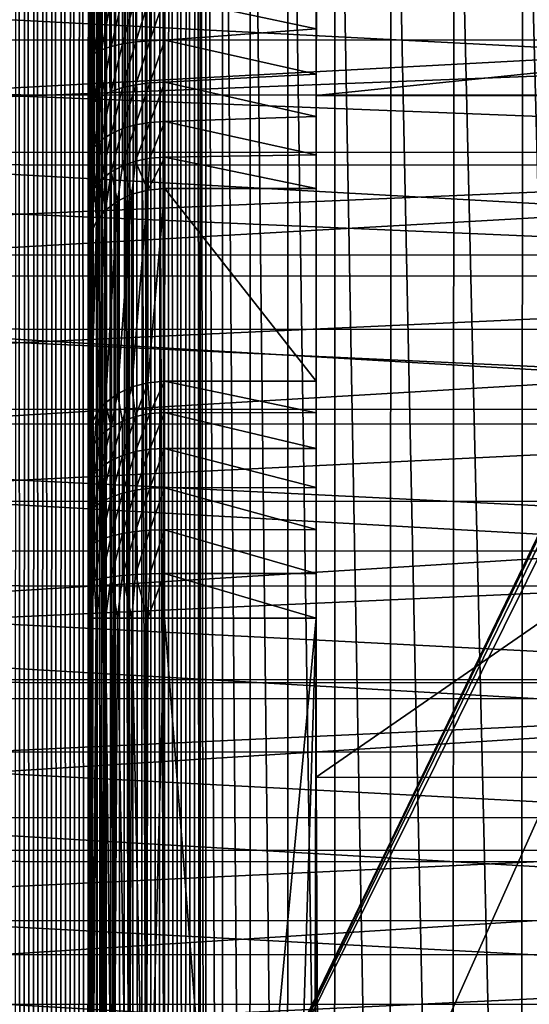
# Model space of a CAD drawing. Header units: metres. Extents: x -205 to 205, y -104 to 104.
# Tile 344 of 656: x -65.51 to -58.79, y 0.04 to 13.04. Entities that reach past the tile are written whole.
import ezdxf

# ---------------------------------------------------------------- set-up
doc = ezdxf.new("R2010")
doc.units = ezdxf.units.M
doc.layers.add('solid_01_2-CONSUMER_EHM_BOX_SW0001', color=7, linetype='CONTINUOUS')

msp = doc.modelspace()

# ---------------------------------------------------------------- linework, layer by layer
at = {"layer": 'solid_01_2-CONSUMER_EHM_BOX_SW0001'}
for points in [[(-200.010849, -74.958488), (-200.010773, 75.041512), (-0.010778, 75.04142)], [(-0.010849, -74.95858), (-200.010849, -74.958488), (-0.010778, 75.04142)], [(-63.339794, -57.777302, 1.5), (-63.302124, 57.875645, 1.5), (-63.41605, 57.828674, 1.5)], [(-63.339794, -57.777302, 1.5), (-63.227314, -57.825661, 1.5), (-63.302124, 57.875645, 1.5)], [(-63.227314, -57.825661, 1.5), (-63.18972, 57.924801, 1.5), (-63.302124, 57.875645, 1.5)], [(-63.130272, -24.958551, 1.5), (-63.18972, 57.924801, 1.5), (-63.227314, -57.825661, 1.5)], [(-63.130272, -24.958551, 1.5), (-63.130245, 25.041449, 1.5), (-63.18972, 57.924801, 1.5)], [(-63.684654, -57.645576, 1.5), (-63.64743, 57.74165, 1.5), (-63.764381, 57.701786, 1.5)], [(-63.684654, -57.645576, 1.5), (-63.568714, -57.687134, 1.5), (-63.64743, 57.74165, 1.5)], [(-63.568714, -57.687134, 1.5), (-63.531235, 57.783974, 1.5), (-63.64743, 57.74165, 1.5)], [(-63.568714, -57.687134, 1.5), (-63.453678, -57.731083, 1.5), (-63.531235, 57.783974, 1.5)], [(-63.453678, -57.731083, 1.5), (-63.41605, 57.828674, 1.5), (-63.531235, 57.783974, 1.5)], [(-63.453678, -57.731083, 1.5), (-63.339794, -57.777302, 1.5), (-63.41605, 57.828674, 1.5)], [(-64.152428, -57.505802, 1.5), (-64.117195, 57.597942, 1.5), (-64.234612, 57.56889, 1.5)], [(-64.152428, -57.505802, 1.5), (-64.035385, -57.536526, 1.5), (-64.117195, 57.597942, 1.5)], [(-64.035385, -57.536526, 1.5), (-63.999519, 57.629837, 1.5), (-64.117195, 57.597942, 1.5)], [(-64.035385, -57.536526, 1.5), (-63.91824, -57.570145, 1.5), (-63.999519, 57.629837, 1.5)], [(-63.91824, -57.570145, 1.5), (-63.881828, 57.664486, 1.5), (-63.999519, 57.629837, 1.5)], [(-63.91824, -57.570145, 1.5), (-63.801247, -57.606537, 1.5), (-63.881828, 57.664486, 1.5)], [(-63.801247, -57.606537, 1.5), (-63.764381, 57.701786, 1.5), (-63.881828, 57.664486, 1.5)], [(-63.801247, -57.606537, 1.5), (-63.684654, -57.645576, 1.5), (-63.764381, 57.701786, 1.5)], [(-64.869217, -57.376293, 1.5), (-64.828217, 57.463322, 1.5), (-64.948174, 57.449982, 1.5)], [(-64.869217, -57.376293, 1.5), (-64.748329, -57.391476, 1.5), (-64.828217, 57.463322, 1.5)], [(-64.748329, -57.391476, 1.5), (-64.708534, 57.479252, 1.5), (-64.828217, 57.463322, 1.5)], [(-64.748329, -57.391476, 1.5), (-64.627785, -57.409229, 1.5), (-64.708534, 57.479252, 1.5)], [(-64.627785, -57.409229, 1.5), (-64.589233, 57.497772, 1.5), (-64.708534, 57.479252, 1.5)], [(-64.627785, -57.409229, 1.5), (-64.507759, -57.429543, 1.5), (-64.589233, 57.497772, 1.5)], [(-64.507759, -57.429543, 1.5), (-64.470413, 57.518883, 1.5), (-64.589233, 57.497772, 1.5)], [(-64.507759, -57.429543, 1.5), (-64.388405, -57.452415, 1.5), (-64.470413, 57.518883, 1.5)], [(-64.388405, -57.452415, 1.5), (-64.352173, 57.542591, 1.5), (-64.470413, 57.518883, 1.5)], [(-64.388405, -57.452415, 1.5), (-64.269905, -57.47784, 1.5), (-64.352173, 57.542591, 1.5)], [(-64.269905, -57.47784, 1.5), (-64.234612, 57.56889, 1.5), (-64.352173, 57.542591, 1.5)], [(-64.269905, -57.47784, 1.5), (-64.152428, -57.505802, 1.5), (-64.234612, 57.56889, 1.5)], [(-65.592758, -57.339626, 1.5), (-65.47287, -57.339233, 1.5), (-65.548759, 57.422134, 1.5)], [(-65.47287, -57.339233, 1.5), (-65.428864, 57.422527, 1.5), (-65.548759, 57.422134, 1.5)], [(-65.47287, -57.339233, 1.5), (-65.352806, -57.341442, 1.5), (-65.428864, 57.422527, 1.5)], [(-65.352806, -57.341442, 1.5), (-65.308762, 57.425507, 1.5), (-65.428864, 57.422527, 1.5)], [(-65.352806, -57.341442, 1.5), (-65.232239, -57.34626, 1.5), (-65.308762, 57.425507, 1.5)], [(-65.232239, -57.34626, 1.5), (-65.188545, 57.431076, 1.5), (-65.308762, 57.425507, 1.5)], [(-65.232239, -57.34626, 1.5), (-65.111343, -57.35368, 1.5), (-65.188545, 57.431076, 1.5)], [(-65.111343, -57.35368, 1.5), (-65.068321, 57.439236, 1.5), (-65.188545, 57.431076, 1.5)], [(-65.111343, -57.35368, 1.5), (-64.99028, -57.363693, 1.5), (-65.068321, 57.439236, 1.5)], [(-64.99028, -57.363693, 1.5), (-64.948174, 57.449982, 1.5), (-65.068321, 57.439236, 1.5)], [(-64.99028, -57.363693, 1.5), (-64.869217, -57.376293, 1.5), (-64.948174, 57.449982, 1.5)], [(-64.59613, 54.634804, 74), (-64.600342, -4.010921, 74), (-64.597061, -4.010921, 74.080902)], [(-64.599106, 13.199458, 69.946754), (-64.600342, -4.010921, 74), (-64.59613, 54.634804, 74)], [(-64.59613, 54.634804, 74), (-64.597061, -4.010921, 74.080902), (-64.58802, -4.010921, 74.156464)], [(-64.571053, 54.634769, 74.222519), (-64.59613, 54.634804, 74), (-64.58802, -4.010921, 74.156464)], [(-64.571053, 54.634769, 74.222519), (-64.58802, -4.010921, 74.156464), (-64.573586, -4.010922, 74.229752)], [(-64.571053, 54.634769, 74.222519), (-64.573586, -4.010922, 74.229752), (-64.553421, -4.010924, 74.302719)], [(-64.497002, 54.634762, 74.43409), (-64.571053, 54.634769, 74.222519), (-64.553421, -4.010924, 74.302719)], [(-64.497002, 54.634762, 74.43409), (-64.553421, -4.010924, 74.302719), (-64.492455, -4.010928, 74.451805)], [(-64.497002, 54.634762, 74.43409), (-64.492455, -4.010928, 74.451805), (-64.451614, -4.010931, 74.524727)], [(-64.497002, 54.634762, 74.43409), (-64.451614, -4.010931, 74.524727), (-64.393677, -4.010935, 74.60878)], [(-64.377678, 54.634754, 74.62384), (-64.497002, 54.634762, 74.43409), (-64.393677, -4.010935, 74.60878)], [(-64.377678, 54.634754, 74.62384), (-64.393677, -4.010935, 74.60878), (-64.278946, -4.010943, 74.734497)], [(-64.219093, 54.634743, 74.782249), (-64.377678, 54.634754, 74.62384), (-64.278946, -4.010943, 74.734497)], [(-64.219093, 54.634743, 74.782249), (-64.278946, -4.010943, 74.734497), (-64.072342, -4.010959, 74.881599)], [(-64.029205, 54.634727, 74.90136), (-64.219093, 54.634743, 74.782249), (-64.072342, -4.010959, 74.881599)], [(-64.029205, 54.634727, 74.90136), (-64.072342, -4.010959, 74.881599), (-63.842312, -4.010975, 74.970284)], [(-63.817554, 54.634712, 74.975174), (-64.029205, 54.634727, 74.90136), (-63.842312, -4.010975, 74.970284)], [(-63.817554, 54.634712, 74.975174), (-63.842312, -4.010975, 74.970284), (-63.600338, -4.010996, 75)], [(-63.817554, 54.634712, 74.975174), (-63.600338, -4.010996, 75), (-63.594181, 54.634697, 75)], [(-42.505024, 39.821796, 75), (-63.594181, 54.634697, 75), (-63.600338, -4.010996, 75)], [(-42.779491, 39.083282, 75), (-42.505024, 39.821796, 75), (-63.600338, -4.010996, 75)], [(-42.94519, 38.316181, 75), (-42.779491, 39.083282, 75), (-63.600338, -4.010996, 75)], [(-43.000031, 37.541439, 75), (-42.94519, 38.316181, 75), (-63.600338, -4.010996, 75)], [(-43.000031, 37.541439, 75), (-63.600338, -4.010996, 75), (-62.69146, -6.483251, 75)], [(-43.000031, 37.541439, 75), (-62.041512, -19.42688, 75), (-62.692566, -21.952003, 75)], [(-43.000031, 37.541439, 75), (-62.692566, -21.952003, 75), (-43.000065, -37.458561, 75)], [(-43.000031, 37.541439, 75), (-62.69146, -6.483251, 75), (-62.040768, -9.008453, 75)], [(-43.000031, 37.541439, 75), (-61.647285, -16.835539, 75), (-62.041512, -19.42688, 75)], [(-43.000031, 37.541439, 75), (-62.040768, -9.008453, 75), (-61.646915, -11.599844, 75)], [(-43.000031, 37.541439, 75), (-61.51395, -14.2177, 75), (-61.647285, -16.835539, 75)], [(-43.000031, 37.541439, 75), (-61.646915, -11.599844, 75), (-61.51395, -14.2177, 75)], [(-63.130272, -24.958551, 1.5), (-63.05542, -23.931942, 1.5), (-63.130245, 25.041449, 1.5)], [(-63.05542, -23.931942, 1.5), (-63.055607, 24.013735, 1.5), (-63.130245, 25.041449, 1.5)], [(-62.837341, -22.938663, 1.5), (-62.835201, 23.015438, 1.5), (-63.055607, 24.013735, 1.5)], [(-63.05542, -23.931942, 1.5), (-62.837341, -22.938663, 1.5), (-63.055607, 24.013735, 1.5)], [(-62.837341, -22.938663, 1.5), (-62.476864, -21.98097, 1.5), (-62.835201, 23.015438, 1.5)], [(-62.476864, -21.98097, 1.5), (-62.470062, 22.049438, 1.5), (-62.835201, 23.015438, 1.5)], [(-62.476864, -21.98097, 1.5), (-61.981823, -21.082998, 1.5), (-62.470062, 22.049438, 1.5)], [(-61.981823, -21.082998, 1.5), (-61.970566, 21.148445, 1.5), (-62.470062, 22.049438, 1.5)], [(-61.981823, -21.082998, 1.5), (-61.36377, -20.264397, 1.5), (-61.970566, 21.148445, 1.5)], [(-61.36377, -20.264397, 1.5), (-61.348083, 20.32946, 1.5), (-61.970566, 21.148445, 1.5)], [(-61.36377, -20.264397, 1.5), (-60.631634, -19.542505, 1.5), (-61.348083, 20.32946, 1.5)], [(-60.631634, -19.542505, 1.5), (-60.611584, 19.608427, 1.5), (-61.348083, 20.32946, 1.5)], [(-60.631634, -19.542505, 1.5), (-59.806103, -18.935724, 1.5), (-60.611584, 19.608427, 1.5)], [(-59.806103, -18.935724, 1.5), (-59.78257, 19.003864, 1.5), (-60.611584, 19.608427, 1.5)], [(-59.806103, -18.935724, 1.5), (-58.900024, -18.451956, 1.5), (-59.78257, 19.003864, 1.5)], [(-58.900024, -18.451956, 1.5), (-58.874176, 18.523409, 1.5), (-59.78257, 19.003864, 1.5)], [(-58.900024, -18.451956, 1.5), (-57.931221, -18.103493, 1.5), (-58.874176, 18.523409, 1.5)], [(-57.931221, -18.103493, 1.5), (-57.904961, 18.179012, 1.5), (-58.874176, 18.523409, 1.5)], [(-46.498348, 12.763737, 36.509029), (-84.498344, 12.769156, 36.509052), (-84.498161, 14.077193, 34.950161)], [(-46.498161, 14.071717, 14.049776), (-84.498161, 14.077183, 14.049811), (-84.498344, 12.76897, 12.490743)], [(-46.498161, 14.071717, 14.049776), (-84.498344, 12.76897, 12.490743), (-46.498348, 12.763494, 12.490706)], [(-46.498348, 12.763737, 36.509029), (-84.498161, 14.077193, 34.950161), (-46.498161, 14.071766, 34.950146)], [(-46.498451, 12.041621, 5.589964), (-84.498451, 12.04705, 5.589957), (-84.498169, 14.021019, 6.998866)], [(-46.498451, 12.041621, 5.589964), (-84.498169, 14.021019, 6.998866), (-46.498169, 14.015594, 6.998879)], [(-63.598618, 13.343465, 68.957191), (-61.598598, 13.534483, 69), (-61.598663, 12.91474, 68.871239)], [(-61.598759, 12.034483, 69), (-61.598598, 13.534483, 69), (-47.098598, 13.532925, 63.099998)], [(-61.598663, 12.91474, 68.871239), (-61.598598, 13.534483, 69), (-61.598759, 12.034483, 69)], [(-61.598759, 12.034483, 69), (-47.098598, 13.532925, 63.099998), (-47.098759, 12.032925, 63.099998)], [(-64.430092, 13.2795, 69.39698), (-64.430161, 12.637575, 69.255447), (-64.522575, 12.588246, 69.421143)], [(-64.522507, 13.254592, 69.568062), (-64.430092, 13.2795, 69.39698), (-64.522575, 12.588246, 69.421143)], [(-64.305733, 13.301327, 69.247025), (-64.305794, 12.680807, 69.110207), (-64.430161, 12.637575, 69.255447)], [(-64.430092, 13.2795, 69.39698), (-64.305733, 13.301327, 69.247025), (-64.430161, 12.637575, 69.255447)], [(-64.15419, 13.319235, 69.123962), (-64.154259, 12.716282, 68.99102), (-64.305794, 12.680807, 69.110207)], [(-64.305733, 13.301327, 69.247025), (-64.15419, 13.319235, 69.123962), (-64.305794, 12.680807, 69.110207)], [(-63.981304, 13.332535, 69.032516), (-63.981365, 12.742636, 68.902451), (-64.154259, 12.716282, 68.99102)], [(-64.15419, 13.319235, 69.123962), (-63.981304, 13.332535, 69.032516), (-64.154259, 12.716282, 68.99102)], [(-63.793709, 13.340716, 68.976204), (-63.79377, 12.758855, 68.847916), (-63.981365, 12.742636, 68.902451)], [(-63.981304, 13.332535, 69.032516), (-63.793709, 13.340716, 68.976204), (-63.981365, 12.742636, 68.902451)], [(-63.79377, 12.758855, 68.847916), (-63.598618, 13.343465, 68.957191), (-63.598679, 12.764318, 68.829498)], [(-63.793709, 13.340716, 68.976204), (-63.598618, 13.343465, 68.957191), (-63.79377, 12.758855, 68.847916)], [(-63.598679, 12.764318, 68.829498), (-63.598618, 13.343465, 68.957191), (-61.598663, 12.91474, 68.871239)], [(-46.498291, 13.157188, 42.653667), (-84.498291, 13.162646, 42.653656), (-84.498581, 11.122937, 43.966053)], [(-46.498291, 13.157188, 42.653667), (-84.498581, 11.122937, 43.966053), (-46.498585, 11.117476, 43.966064)], [(-64.599106, 13.199458, 69.946754), (-64.599152, 12.479052, 69.78791), (-64.600342, -4.010921, 74)], [(-64.579414, 13.227561, 69.7537), (-64.599152, 12.479052, 69.78791), (-64.599106, 13.199458, 69.946754)], [(-64.579414, 13.227561, 69.7537), (-64.579491, 12.534717, 69.600937), (-64.599152, 12.479052, 69.78791)], [(-64.522507, 13.254592, 69.568062), (-64.522575, 12.588246, 69.421143), (-64.579491, 12.534717, 69.600937)], [(-64.579414, 13.227561, 69.7537), (-64.522507, 13.254592, 69.568062), (-64.579491, 12.534717, 69.600937)], [(-63.598679, 12.764318, 68.829498), (-61.598663, 12.91474, 68.871239), (-61.598728, 12.316958, 68.66758)], [(-61.598728, 12.316958, 68.66758), (-61.598663, 12.91474, 68.871239), (-61.598759, 12.034483, 69)], [(-46.498562, 11.283301, 37.905781), (-84.498558, 11.288718, 37.9058), (-84.498344, 12.769156, 36.509052)], [(-46.498348, 12.763494, 12.490706), (-84.498344, 12.76897, 12.490743), (-84.498558, 11.288578, 11.094093)], [(-46.498348, 12.763494, 12.490706), (-84.498558, 11.288578, 11.094093), (-46.498562, 11.283119, 11.094078)], [(-46.498562, 11.283301, 37.905781), (-84.498344, 12.769156, 36.509052), (-46.498348, 12.763737, 36.509029)], [(-63.981365, 12.742636, 68.902451), (-63.981426, 12.177671, 68.688644), (-64.15432, 12.138817, 68.772476)], [(-64.154259, 12.716282, 68.99102), (-63.981365, 12.742636, 68.902451), (-64.15432, 12.138817, 68.772476)], [(-63.79377, 12.758855, 68.847916), (-63.793831, 12.20159, 68.637016), (-63.981426, 12.177671, 68.688644)], [(-63.981365, 12.742636, 68.902451), (-63.79377, 12.758855, 68.847916), (-63.981426, 12.177671, 68.688644)], [(-63.793831, 12.20159, 68.637016), (-63.598679, 12.764318, 68.829498), (-63.59874, 12.209652, 68.619583)], [(-63.79377, 12.758855, 68.847916), (-63.598679, 12.764318, 68.829498), (-63.793831, 12.20159, 68.637016)], [(-63.59874, 12.209652, 68.619583), (-63.598679, 12.764318, 68.829498), (-61.598728, 12.316958, 68.66758)], [(-64.430161, 12.637575, 69.255447), (-64.430229, 12.022785, 69.022774), (-64.522644, 11.950068, 69.179626)], [(-64.522575, 12.588246, 69.421143), (-64.430161, 12.637575, 69.255447), (-64.522644, 11.950068, 69.179626)], [(-64.305794, 12.680807, 69.110207), (-64.305862, 12.086517, 68.8853), (-64.430229, 12.022785, 69.022774)], [(-64.430161, 12.637575, 69.255447), (-64.305794, 12.680807, 69.110207), (-64.430229, 12.022785, 69.022774)], [(-64.154259, 12.716282, 68.99102), (-64.15432, 12.138817, 68.772476), (-64.305862, 12.086517, 68.8853)], [(-64.305794, 12.680807, 69.110207), (-64.154259, 12.716282, 68.99102), (-64.305862, 12.086517, 68.8853)], [(-64.599152, 12.479052, 69.78791), (-64.600342, -4.010921, 64.099998), (-64.600342, -4.010921, 74)], [(-64.599152, 12.479052, 69.78791), (-64.599205, 11.789095, 69.526802), (-64.600342, -4.010921, 64.099998)], [(-64.579491, 12.534717, 69.600937), (-64.599205, 11.789095, 69.526802), (-64.599152, 12.479052, 69.78791)], [(-64.579491, 12.534717, 69.600937), (-64.579559, 11.87116, 69.349808), (-64.599205, 11.789095, 69.526802)], [(-64.522575, 12.588246, 69.421143), (-64.522644, 11.950068, 69.179626), (-64.579559, 11.87116, 69.349808)], [(-64.579491, 12.534717, 69.600937), (-64.522575, 12.588246, 69.421143), (-64.579559, 11.87116, 69.349808)], [(-63.59874, 12.209652, 68.619583), (-61.598728, 12.316958, 68.66758), (-61.598789, 11.757849, 68.37471)], [(-61.598789, 11.757849, 68.37471), (-61.598728, 12.316958, 68.66758), (-61.598759, 12.034483, 69)], [(-64.15432, 12.138817, 68.772476), (-64.154373, 11.598922, 68.472908), (-64.305916, 11.530893, 68.577011)], [(-64.305862, 12.086517, 68.8853), (-64.15432, 12.138817, 68.772476), (-64.305916, 11.530893, 68.577011)], [(-63.981426, 12.177671, 68.688644), (-63.981483, 11.649465, 68.395561), (-64.154373, 11.598922, 68.472908)], [(-64.15432, 12.138817, 68.772476), (-63.981426, 12.177671, 68.688644), (-64.154373, 11.598922, 68.472908)], [(-63.793831, 12.20159, 68.637016), (-63.793888, 11.680581, 68.347931), (-63.981483, 11.649465, 68.395561)], [(-63.981426, 12.177671, 68.688644), (-63.793831, 12.20159, 68.637016), (-63.981483, 11.649465, 68.395561)], [(-63.793888, 11.680581, 68.347931), (-63.59874, 12.209652, 68.619583), (-63.598797, 11.691073, 68.331848)], [(-63.793831, 12.20159, 68.637016), (-63.59874, 12.209652, 68.619583), (-63.793888, 11.680581, 68.347931)], [(-63.598797, 11.691073, 68.331848), (-63.59874, 12.209652, 68.619583), (-61.598789, 11.757849, 68.37471)], [(-46.498756, 9.926848, 4.40269), (-84.498756, 9.93228, 4.402686), (-84.498451, 12.04705, 5.589957)], [(-46.498756, 9.926848, 4.40269), (-84.498451, 12.04705, 5.589957), (-46.498451, 12.041621, 5.589964)], [(-64.430229, 12.022785, 69.022774), (-64.43029, 11.447993, 68.70385), (-64.522713, 11.353409, 68.848564)], [(-64.522644, 11.950068, 69.179626), (-64.430229, 12.022785, 69.022774), (-64.522713, 11.353409, 68.848564)], [(-64.305862, 12.086517, 68.8853), (-64.305916, 11.530893, 68.577011), (-64.43029, 11.447993, 68.70385)], [(-64.430229, 12.022785, 69.022774), (-64.305862, 12.086517, 68.8853), (-64.43029, 11.447993, 68.70385)], [(-61.598759, 12.034483, 72), (-61.599728, 3.034483, 72), (-61.598759, 12.034483, 69)], [(-61.598789, 11.757849, 68.37471), (-61.598759, 12.034483, 69), (-61.599728, 3.034483, 72)], [(-48.598759, 12.033086, 72), (-61.599728, 3.034483, 72), (-61.598759, 12.034483, 72)], [(-48.598759, 12.033086, 72), (-48.599728, 3.033086, 72), (-61.599728, 3.034483, 72)], [(-61.598759, 12.034483, 72), (-61.598759, 12.034483, 69), (-47.098759, 12.032925, 63.099998)], [(-48.598759, 12.033086, 69.5), (-61.598759, 12.034483, 72), (-47.098759, 12.032925, 63.099998)], [(-48.598759, 12.033086, 69.5), (-48.598759, 12.033086, 72), (-61.598759, 12.034483, 72)], [(-64.579559, 11.87116, 69.349808), (-64.599251, 11.14403, 69.168877), (-64.599205, 11.789095, 69.526802)], [(-64.579559, 11.87116, 69.349808), (-64.579628, 11.250773, 69.005585), (-64.599251, 11.14403, 69.168877)], [(-64.522644, 11.950068, 69.179626), (-64.522713, 11.353409, 68.848564), (-64.579628, 11.250773, 69.005585)], [(-64.579559, 11.87116, 69.349808), (-64.522644, 11.950068, 69.179626), (-64.579628, 11.250773, 69.005585)], [(-64.599205, 11.789095, 69.526802), (-64.599251, 11.14403, 69.168877), (-64.600342, -4.010921, 64.099998)], [(-63.598797, 11.691073, 68.331848), (-61.598789, 11.757849, 68.37471), (-61.598843, 11.250402, 67.99958)], [(-61.598843, 11.250402, 67.99958), (-61.598789, 11.757849, 68.37471), (-61.599728, 3.034483, 72)], [(-64.154373, 11.598922, 68.472908), (-64.154427, 11.107893, 68.098587), (-64.305977, 11.025558, 68.19178)], [(-64.305916, 11.530893, 68.577011), (-64.154373, 11.598922, 68.472908), (-64.305977, 11.025558, 68.19178)], [(-63.981483, 11.649465, 68.395561), (-63.981537, 11.169066, 68.029343), (-64.154427, 11.107893, 68.098587)], [(-64.154373, 11.598922, 68.472908), (-63.981483, 11.649465, 68.395561), (-64.154427, 11.107893, 68.098587)], [(-63.793888, 11.680581, 68.347931), (-63.793938, 11.206729, 67.986702), (-63.981537, 11.169066, 68.029343)], [(-63.981483, 11.649465, 68.395561), (-63.793888, 11.680581, 68.347931), (-63.981537, 11.169066, 68.029343)], [(-63.793938, 11.206729, 67.986702), (-63.598797, 11.691073, 68.331848), (-63.598846, 11.219431, 67.972305)], [(-63.793888, 11.680581, 68.347931), (-63.598797, 11.691073, 68.331848), (-63.793938, 11.206729, 67.986702)], [(-63.598846, 11.219431, 67.972305), (-63.598797, 11.691073, 68.331848), (-61.598843, 11.250402, 67.99958)], [(-64.43029, 11.447993, 68.70385), (-64.430351, 10.925226, 68.305328), (-64.522766, 10.810754, 68.434883)], [(-64.522713, 11.353409, 68.848564), (-64.43029, 11.447993, 68.70385), (-64.522766, 10.810754, 68.434883)], [(-64.305916, 11.530893, 68.577011), (-64.305977, 11.025558, 68.19178), (-64.430351, 10.925226, 68.305328)], [(-64.43029, 11.447993, 68.70385), (-64.305916, 11.530893, 68.577011), (-64.430351, 10.925226, 68.305328)], [(-64.522713, 11.353409, 68.848564), (-64.522766, 10.810754, 68.434883), (-64.579689, 10.686539, 68.575455)], [(-64.579628, 11.250773, 69.005585), (-64.522713, 11.353409, 68.848564), (-64.579689, 10.686539, 68.575455)], [(-46.498795, 9.650873, 39.121071), (-84.498795, 9.656287, 39.121086), (-84.498558, 11.288718, 37.9058)], [(-46.498562, 11.283119, 11.094078), (-84.498558, 11.288578, 11.094093), (-84.498795, 9.656373, 9.87897)], [(-46.498562, 11.283119, 11.094078), (-84.498795, 9.656373, 9.87897), (-46.498795, 9.650921, 9.878962)], [(-46.498795, 9.650873, 39.121071), (-84.498558, 11.288718, 37.9058), (-46.498562, 11.283301, 37.905781)], [(-64.579628, 11.250773, 69.005585), (-64.599297, 10.557352, 68.721642), (-64.599251, 11.14403, 69.168877)], [(-64.579628, 11.250773, 69.005585), (-64.579689, 10.686539, 68.575455), (-64.599297, 10.557352, 68.721642)], [(-63.981537, 11.169066, 68.029343), (-63.793938, 11.206729, 67.986702), (-63.821415, 10.787407, 67.566948)], [(-63.598846, 11.219431, 67.972305), (-63.598892, 10.806511, 67.550735), (-63.821415, 10.787407, 67.566948)], [(-63.793938, 11.206729, 67.986702), (-63.598846, 11.219431, 67.972305), (-63.821415, 10.787407, 67.566948)], [(-63.598846, 11.219431, 67.972305), (-61.598892, 10.806295, 67.550735), (-63.598892, 10.806511, 67.550735)], [(-63.598846, 11.219431, 67.972305), (-61.598843, 11.250402, 67.99958), (-61.598892, 10.806295, 67.550735)], [(-61.598892, 10.806295, 67.550735), (-61.598843, 11.250402, 67.99958), (-61.599728, 3.034483, 72)], [(-46.498585, 11.117476, 43.966064), (-84.498581, 11.122937, 43.966053), (-84.498894, 8.953441, 45.050167)], [(-46.498585, 11.117476, 43.966064), (-84.498894, 8.953441, 45.050167), (-46.498894, 8.947978, 45.050179)], [(-64.599251, 11.14403, 69.168877), (-64.599297, 10.557352, 68.721642), (-64.600342, -4.010921, 64.099998)], [(-64.305977, 11.025558, 68.19178), (-64.154427, 11.107893, 68.098587), (-64.222397, 10.640138, 67.691788)], [(-64.154427, 11.107893, 68.098587), (-64.032784, 10.731007, 67.614761), (-64.222397, 10.640138, 67.691788)], [(-64.154427, 11.107893, 68.098587), (-63.981537, 11.169066, 68.029343), (-64.032784, 10.731007, 67.614761)], [(-63.981537, 11.169066, 68.029343), (-63.821415, 10.787407, 67.566948), (-64.032784, 10.731007, 67.614761)], [(-64.522766, 10.810754, 68.434883), (-64.430351, 10.925226, 68.305328), (-64.499908, 10.37472, 67.916748)], [(-64.430351, 10.925226, 68.305328), (-64.380753, 10.519357, 67.794159), (-64.499908, 10.37472, 67.916748)], [(-64.430351, 10.925226, 68.305328), (-64.305977, 11.025558, 68.19178), (-64.380753, 10.519357, 67.794159)], [(-64.305977, 11.025558, 68.19178), (-64.222397, 10.640138, 67.691788), (-64.380753, 10.519357, 67.794159)], [(-64.579689, 10.686539, 68.575455), (-64.522766, 10.810754, 68.434883), (-64.573883, 10.21348, 68.053398)], [(-64.522766, 10.810754, 68.434883), (-64.499908, 10.37472, 67.916748), (-64.573883, 10.21348, 68.053398)], [(-63.598892, 10.806511, 67.550735), (-63.599163, 8.262885, 64.549263), (-63.821686, 8.243782, 64.565468)], [(-63.821415, 10.787407, 67.566948), (-63.598892, 10.806511, 67.550735), (-63.821686, 8.243782, 64.565468)], [(-63.598892, 10.806511, 67.550735), (-61.599163, 8.262671, 64.549263), (-63.599163, 8.262885, 64.549263)], [(-63.598892, 10.806511, 67.550735), (-61.598892, 10.806295, 67.550735), (-61.599163, 8.262671, 64.549263)], [(-61.599163, 8.262671, 64.549263), (-61.598892, 10.806295, 67.550735), (-61.599728, 3.034483, 72)], [(-64.579689, 10.686539, 68.575455), (-64.599327, 10.043722, 68.197258), (-64.599297, 10.557352, 68.721642)], [(-64.579689, 10.686539, 68.575455), (-64.573883, 10.21348, 68.053398), (-64.599327, 10.043722, 68.197258)], [(-64.032784, 10.731007, 67.614761), (-64.033058, 8.187382, 64.613289), (-64.222672, 8.096513, 64.690315)], [(-64.222397, 10.640138, 67.691788), (-64.032784, 10.731007, 67.614761), (-64.222672, 8.096513, 64.690315)], [(-63.821415, 10.787407, 67.566948), (-63.821686, 8.243782, 64.565468), (-64.033058, 8.187382, 64.613289)], [(-64.032784, 10.731007, 67.614761), (-63.821415, 10.787407, 67.566948), (-64.033058, 8.187382, 64.613289)], [(-64.599297, 10.557352, 68.721642), (-64.599686, 5.135121, 64.099998), (-64.600342, -4.010921, 64.099998)], [(-64.599297, 10.557352, 68.721642), (-64.599648, 5.580092, 64.132103), (-64.599686, 5.135121, 64.099998)], [(-64.599297, 10.557352, 68.721642), (-64.599648, 5.667504, 64.146065), (-64.599648, 5.580092, 64.132103)], [(-64.599297, 10.557352, 68.721642), (-64.599617, 6.01805, 64.228401), (-64.599648, 5.667504, 64.146065)], [(-64.599297, 10.557352, 68.721642), (-64.599609, 6.188288, 64.284386), (-64.599617, 6.01805, 64.228401)], [(-64.599297, 10.557352, 68.721642), (-64.599327, 10.043722, 68.197258), (-64.599609, 6.188288, 64.284386)], [(-64.222397, 10.640138, 67.691788), (-64.222672, 8.096513, 64.690315), (-64.381027, 7.975731, 64.792686)], [(-64.380753, 10.519357, 67.794159), (-64.222397, 10.640138, 67.691788), (-64.381027, 7.975731, 64.792686)], [(-64.380753, 10.519357, 67.794159), (-64.381027, 7.975731, 64.792686), (-64.500183, 7.831095, 64.915268)], [(-64.499908, 10.37472, 67.916748), (-64.380753, 10.519357, 67.794159), (-64.500183, 7.831095, 64.915268)], [(-64.499908, 10.37472, 67.916748), (-64.500183, 7.831095, 64.915268), (-64.574158, 7.669855, 65.051918)], [(-64.573883, 10.21348, 68.053398), (-64.499908, 10.37472, 67.916748), (-64.574158, 7.669855, 65.051918)], [(-64.573883, 10.21348, 68.053398), (-64.59951, 7.500097, 65.195786), (-64.599327, 10.043722, 68.197258)], [(-64.573883, 10.21348, 68.053398), (-64.574158, 7.669855, 65.051918), (-64.59951, 7.500097, 65.195786)], [(-64.599327, 10.043722, 68.197258), (-64.599586, 6.437556, 64.386879), (-64.599609, 6.188288, 64.284386)], [(-64.599327, 10.043722, 68.197258), (-64.599571, 6.678535, 64.511536), (-64.599586, 6.437556, 64.386879)], [(-64.599327, 10.043722, 68.197258), (-64.599564, 6.829808, 64.604233), (-64.599571, 6.678535, 64.511536)], [(-64.599327, 10.043722, 68.197258), (-64.599541, 7.120759, 64.819412), (-64.599564, 6.829808, 64.604233)], [(-64.599327, 10.043722, 68.197258), (-64.599533, 7.186579, 64.875877), (-64.599541, 7.120759, 64.819412)], [(-64.599327, 10.043722, 68.197258), (-64.59951, 7.500097, 65.195786), (-64.599533, 7.186579, 64.875877)], [(-46.499073, 7.69577, 3.450885), (-84.499077, 7.70121, 3.450885), (-84.498756, 9.93228, 4.402686)], [(-46.498756, 9.926848, 4.40269), (-46.499073, 7.69577, 3.450885), (-84.498756, 9.93228, 4.402686)], [(-46.498795, 9.650921, 9.878962), (-84.498795, 9.656373, 9.87897), (-84.499046, 7.894127, 8.861519)], [(-46.499046, 7.888484, 40.138569), (-84.499046, 7.893898, 40.13858), (-84.498795, 9.656287, 39.121086)], [(-46.498795, 9.650921, 9.878962), (-84.499046, 7.894127, 8.861519), (-46.499046, 7.888679, 8.861515)], [(-46.499046, 7.888484, 40.138569), (-84.498795, 9.656287, 39.121086), (-46.498795, 9.650873, 39.121071)], [(-46.498894, 8.947978, 45.050179), (-84.498894, 8.953441, 45.050167), (-84.499222, 6.679391, 45.893406)], [(-46.498894, 8.947978, 45.050179), (-84.499222, 6.679391, 45.893406), (-46.499222, 6.673916, 45.893417)], [(-63.981899, 7.797855, 64.183197), (-64.033058, 8.187382, 64.613289), (-63.821686, 8.243782, 64.565468)], [(-63.7943, 7.835493, 64.140533), (-63.981899, 7.797855, 64.183197), (-63.821686, 8.243782, 64.565468)], [(-63.7943, 7.835493, 64.140533), (-63.821686, 8.243782, 64.565468), (-63.599163, 8.262885, 64.549263)], [(-63.599209, 7.848187, 64.126129), (-63.7943, 7.835493, 64.140533), (-63.599163, 8.262885, 64.549263)], [(-63.599209, 7.848187, 64.126129), (-63.599163, 8.262885, 64.549263), (-61.599209, 7.847841, 64.126015)], [(-63.599163, 8.262885, 64.549263), (-61.599163, 8.262671, 64.549263), (-61.599209, 7.847841, 64.126015)], [(-61.599209, 7.847841, 64.126015), (-61.599163, 8.262671, 64.549263), (-61.599728, 3.034483, 72)], [(-64.306335, 7.654441, 64.345718), (-64.381027, 7.975731, 64.792686), (-64.222672, 8.096513, 64.690315)], [(-64.154793, 7.736722, 64.25248), (-64.306335, 7.654441, 64.345718), (-64.222672, 8.096513, 64.690315)], [(-64.154793, 7.736722, 64.25248), (-64.222672, 8.096513, 64.690315), (-64.033058, 8.187382, 64.613289)], [(-63.981899, 7.797855, 64.183197), (-64.154793, 7.736722, 64.25248), (-64.033058, 8.187382, 64.613289)], [(-64.43071, 7.554175, 64.459328), (-64.500183, 7.831095, 64.915268), (-64.381027, 7.975731, 64.792686)], [(-64.306335, 7.654441, 64.345718), (-64.43071, 7.554175, 64.459328), (-64.381027, 7.975731, 64.792686)], [(-46.499046, 7.888679, 8.861515), (-84.499046, 7.894127, 8.861519), (-84.499313, 6.025311, 8.055379)], [(-46.499313, 6.020003, 40.944565), (-84.499313, 6.025411, 40.944576), (-84.499046, 7.893898, 40.13858)], [(-46.499046, 7.888679, 8.861515), (-84.499313, 6.025311, 8.055379), (-46.499313, 6.019871, 8.055379)], [(-46.499313, 6.020003, 40.944565), (-84.499046, 7.893898, 40.13858), (-46.499046, 7.888484, 40.138569)], [(-64.523132, 7.439777, 64.588943), (-64.574158, 7.669855, 65.051918), (-64.500183, 7.831095, 64.915268)], [(-64.43071, 7.554175, 64.459328), (-64.523132, 7.439777, 64.588943), (-64.500183, 7.831095, 64.915268)], [(-63.981949, 7.334766, 63.830597), (-63.981899, 7.797855, 64.183197), (-63.7943, 7.835493, 64.140533)], [(-63.981949, 7.334766, 63.830597), (-63.7943, 7.835493, 64.140533), (-63.79435, 7.365854, 63.782948)], [(-63.79435, 7.365854, 63.782948), (-63.7943, 7.835493, 64.140533), (-63.599209, 7.848187, 64.126129)], [(-63.79435, 7.365854, 63.782948), (-63.599209, 7.848187, 64.126129), (-63.599258, 7.376337, 63.766857)], [(-63.599258, 7.376337, 63.766857), (-63.599209, 7.848187, 64.126129), (-61.599258, 7.37667, 63.76722)], [(-63.599209, 7.848187, 64.126129), (-61.599209, 7.847841, 64.126015), (-61.599258, 7.37667, 63.76722)], [(-61.599258, 7.37667, 63.76722), (-61.599209, 7.847841, 64.126015), (-61.599728, 3.034483, 72)], [(-46.499378, 5.559066, 2.806367), (-84.499382, 5.564497, 2.806365), (-84.499077, 7.70121, 3.450885)], [(-46.499073, 7.69577, 3.450885), (-46.499378, 5.559066, 2.806367), (-84.499077, 7.70121, 3.450885)], [(-64.574158, 7.669855, 65.051918), (-64.599533, 7.186579, 64.875877), (-64.59951, 7.500097, 65.195786)], [(-64.580048, 7.315644, 64.729591), (-64.599533, 7.186579, 64.875877), (-64.574158, 7.669855, 65.051918)], [(-64.523132, 7.439777, 64.588943), (-64.580048, 7.315644, 64.729591), (-64.574158, 7.669855, 65.051918)], [(-64.306381, 7.216299, 64.012115), (-64.306335, 7.654441, 64.345718), (-64.154793, 7.736722, 64.25248)], [(-64.306381, 7.216299, 64.012115), (-64.154793, 7.736722, 64.25248), (-64.154839, 7.284267, 63.907978)], [(-64.154839, 7.284267, 63.907978), (-64.154793, 7.736722, 64.25248), (-63.981899, 7.797855, 64.183197)], [(-64.154839, 7.284267, 63.907978), (-63.981899, 7.797855, 64.183197), (-63.981949, 7.334766, 63.830597)], [(-64.523178, 7.038971, 64.283768), (-64.523132, 7.439777, 64.588943), (-64.43071, 7.554175, 64.459328)], [(-64.523178, 7.038971, 64.283768), (-64.43071, 7.554175, 64.459328), (-64.430756, 7.133472, 64.139)], [(-64.430756, 7.133472, 64.139), (-64.43071, 7.554175, 64.459328), (-64.306335, 7.654441, 64.345718)], [(-64.430756, 7.133472, 64.139), (-64.306335, 7.654441, 64.345718), (-64.306381, 7.216299, 64.012115)], [(-64.580093, 6.936427, 64.440849), (-64.580048, 7.315644, 64.729591), (-64.523132, 7.439777, 64.588943)], [(-64.580093, 6.936427, 64.440849), (-64.523132, 7.439777, 64.588943), (-64.523178, 7.038971, 64.283768)], [(-64.580048, 7.315644, 64.729591), (-64.599564, 6.829808, 64.604233), (-64.599541, 7.120759, 64.819412)], [(-64.580093, 6.936427, 64.440849), (-64.599564, 6.829808, 64.604233), (-64.580048, 7.315644, 64.729591)], [(-64.580048, 7.315644, 64.729591), (-64.599541, 7.120759, 64.819412), (-64.599533, 7.186579, 64.875877)], [(-64.154839, 7.284267, 63.907978), (-64.154892, 6.786845, 63.632355), (-64.306435, 6.734612, 63.745209)], [(-64.306381, 7.216299, 64.012115), (-64.154839, 7.284267, 63.907978), (-64.306435, 6.734612, 63.745209)], [(-63.981949, 7.334766, 63.830597), (-63.982002, 6.825652, 63.548496), (-64.154892, 6.786845, 63.632355)], [(-64.154839, 7.284267, 63.907978), (-63.981949, 7.334766, 63.830597), (-64.154892, 6.786845, 63.632355)], [(-63.79435, 7.365854, 63.782948), (-63.794407, 6.84954, 63.496857), (-63.982002, 6.825652, 63.548496)], [(-63.981949, 7.334766, 63.830597), (-63.79435, 7.365854, 63.782948), (-63.982002, 6.825652, 63.548496)], [(-63.599258, 7.376337, 63.766857), (-63.599316, 6.857592, 63.47942), (-63.794407, 6.84954, 63.496857)], [(-63.79435, 7.365854, 63.782948), (-63.599258, 7.376337, 63.766857), (-63.794407, 6.84954, 63.496857)], [(-63.599258, 7.376337, 63.766857), (-61.599316, 6.858455, 63.479912), (-63.599316, 6.857592, 63.47942)], [(-63.599258, 7.376337, 63.766857), (-61.599258, 7.37667, 63.76722), (-61.599316, 6.858455, 63.479912)], [(-61.599316, 6.858455, 63.479912), (-61.599258, 7.37667, 63.76722), (-61.599728, 3.034483, 72)], [(-64.306381, 7.216299, 64.012115), (-64.306435, 6.734612, 63.745209), (-64.430801, 6.670958, 63.882721)], [(-64.430756, 7.133472, 64.139), (-64.306381, 7.216299, 64.012115), (-64.430801, 6.670958, 63.882721)], [(-64.523178, 7.038971, 64.283768), (-64.523224, 6.598331, 64.039612), (-64.580139, 6.519522, 64.209839)], [(-64.580093, 6.936427, 64.440849), (-64.523178, 7.038971, 64.283768), (-64.580139, 6.519522, 64.209839)], [(-64.430756, 7.133472, 64.139), (-64.430801, 6.670958, 63.882721), (-64.523224, 6.598331, 64.039612)], [(-64.523178, 7.038971, 64.283768), (-64.430756, 7.133472, 64.139), (-64.523224, 6.598331, 64.039612)], [(-64.580093, 6.936427, 64.440849), (-64.599586, 6.437556, 64.386879), (-64.599571, 6.678535, 64.511536)], [(-64.580093, 6.936427, 64.440849), (-64.580139, 6.519522, 64.209839), (-64.599586, 6.437556, 64.386879)], [(-64.580093, 6.936427, 64.440849), (-64.599571, 6.678535, 64.511536), (-64.599564, 6.829808, 64.604233)], [(-64.154892, 6.786845, 63.632355), (-64.154953, 6.254862, 63.431377), (-64.306488, 6.219457, 63.550587)], [(-64.306435, 6.734612, 63.745209), (-64.154892, 6.786845, 63.632355), (-64.306488, 6.219457, 63.550587)], [(-63.982002, 6.825652, 63.548496), (-63.982059, 6.281165, 63.342793), (-64.154953, 6.254862, 63.431377)], [(-64.154892, 6.786845, 63.632355), (-63.982002, 6.825652, 63.548496), (-64.154953, 6.254862, 63.431377)], [(-63.794407, 6.84954, 63.496857), (-63.794464, 6.297353, 63.288246), (-63.982059, 6.281165, 63.342793)], [(-63.982002, 6.825652, 63.548496), (-63.794407, 6.84954, 63.496857), (-63.982059, 6.281165, 63.342793)], [(-63.599316, 6.857592, 63.47942), (-63.599373, 6.302805, 63.269825), (-63.794464, 6.297353, 63.288246)], [(-63.794407, 6.84954, 63.496857), (-63.599316, 6.857592, 63.47942), (-63.794464, 6.297353, 63.288246)], [(-63.599316, 6.857592, 63.47942), (-61.599373, 6.304233, 63.270321), (-63.599373, 6.302805, 63.269825)], [(-63.599316, 6.857592, 63.47942), (-61.599316, 6.858455, 63.479912), (-61.599373, 6.304233, 63.270321)], [(-61.599373, 6.304233, 63.270321), (-61.599316, 6.858455, 63.479912), (-61.599728, 3.034483, 72)], [(-46.499222, 6.673916, 45.893417), (-84.499222, 6.679391, 45.893406), (-84.499557, 4.327396, 46.485859)], [(-46.499222, 6.673916, 45.893417), (-84.499557, 4.327396, 46.485859), (-46.499557, 4.321917, 46.485867)], [(-64.430801, 6.670958, 63.882721), (-64.430855, 6.176309, 63.695847), (-64.52327, 6.127076, 63.861572)], [(-64.523224, 6.598331, 64.039612), (-64.430801, 6.670958, 63.882721), (-64.52327, 6.127076, 63.861572)], [(-64.306435, 6.734612, 63.745209), (-64.306488, 6.219457, 63.550587), (-64.430855, 6.176309, 63.695847)], [(-64.430801, 6.670958, 63.882721), (-64.306435, 6.734612, 63.745209), (-64.430855, 6.176309, 63.695847)], [(-64.580139, 6.519522, 64.209839), (-64.599617, 6.01805, 64.228401), (-64.599609, 6.188288, 64.284386)], [(-64.580139, 6.519522, 64.209839), (-64.580185, 6.07365, 64.041397), (-64.599617, 6.01805, 64.228401)], [(-64.580139, 6.519522, 64.209839), (-64.599609, 6.188288, 64.284386), (-64.599586, 6.437556, 64.386879)], [(-64.523224, 6.598331, 64.039612), (-64.52327, 6.127076, 63.861572), (-64.580185, 6.07365, 64.041397)], [(-64.580139, 6.519522, 64.209839), (-64.523224, 6.598331, 64.039612), (-64.580185, 6.07365, 64.041397)], [(-64.154953, 6.254862, 63.431377), (-64.155006, 5.69945, 63.30925), (-64.306549, 5.681614, 63.432323)], [(-64.306488, 6.219457, 63.550587), (-64.154953, 6.254862, 63.431377), (-64.306549, 5.681614, 63.432323)], [(-63.982059, 6.281165, 63.342793), (-63.982121, 5.712698, 63.217796), (-64.155006, 5.69945, 63.30925)], [(-64.154953, 6.254862, 63.431377), (-63.982059, 6.281165, 63.342793), (-64.155006, 5.69945, 63.30925)], [(-63.794464, 6.297353, 63.288246), (-63.794529, 5.720847, 63.16148), (-63.982121, 5.712698, 63.217796)], [(-63.982059, 6.281165, 63.342793), (-63.794464, 6.297353, 63.288246), (-63.982121, 5.712698, 63.217796)], [(-63.599373, 6.302805, 63.269825), (-63.599438, 5.723584, 63.142467), (-63.794529, 5.720847, 63.16148)], [(-63.794464, 6.297353, 63.288246), (-63.599373, 6.302805, 63.269825), (-63.794529, 5.720847, 63.16148)], [(-63.599373, 6.302805, 63.269825), (-61.599438, 5.725884, 63.142838), (-63.599438, 5.723584, 63.142467)], [(-63.599373, 6.302805, 63.269825), (-61.599373, 6.304233, 63.270321), (-61.599438, 5.725884, 63.142838)], [(-61.599438, 5.725884, 63.142838), (-61.599373, 6.304233, 63.270321), (-61.599728, 3.034483, 72)], [(-64.52327, 6.127076, 63.861572), (-64.523323, 5.635065, 63.753387), (-64.580238, 5.608141, 63.939037)], [(-64.580185, 6.07365, 64.041397), (-64.52327, 6.127076, 63.861572), (-64.580238, 5.608141, 63.939037)], [(-64.430855, 6.176309, 63.695847), (-64.430916, 5.659874, 63.582291), (-64.523323, 5.635065, 63.753387)], [(-64.52327, 6.127076, 63.861572), (-64.430855, 6.176309, 63.695847), (-64.523323, 5.635065, 63.753387)], [(-64.306488, 6.219457, 63.550587), (-64.306549, 5.681614, 63.432323), (-64.430916, 5.659874, 63.582291)], [(-64.430855, 6.176309, 63.695847), (-64.306488, 6.219457, 63.550587), (-64.430916, 5.659874, 63.582291)], [(-46.499592, 4.070405, 41.528263), (-84.499596, 4.075802, 41.528275), (-84.499313, 6.025411, 40.944576)], [(-46.499313, 6.019871, 8.055379), (-84.499313, 6.025311, 8.055379), (-84.499565, 4.288719, 7.539719)], [(-46.499561, 4.283252, 7.539712), (-46.499313, 6.019871, 8.055379), (-84.499565, 4.288719, 7.539719)], [(-46.499592, 4.070405, 41.528263), (-84.499313, 6.025411, 40.944576), (-46.499313, 6.020003, 40.944565)], [(-64.580185, 6.07365, 64.041397), (-64.599648, 5.580092, 64.132103), (-64.599648, 5.667504, 64.146065)], [(-64.580185, 6.07365, 64.041397), (-64.580238, 5.608141, 63.939037), (-64.599648, 5.580092, 64.132103)], [(-64.580185, 6.07365, 64.041397), (-64.599648, 5.667504, 64.146065), (-64.599617, 6.01805, 64.228401)], [(-63.982121, 5.712698, 63.217796), (-63.794529, 5.720847, 63.16148), (-63.822205, 5.135029, 63.125072)], [(-63.599438, 5.723584, 63.142467), (-63.599499, 5.135013, 63.099998), (-63.822205, 5.135029, 63.125072)], [(-63.794529, 5.720847, 63.16148), (-63.599438, 5.723584, 63.142467), (-63.822205, 5.135029, 63.125072)], [(-63.599438, 5.723584, 63.142467), (-61.599499, 5.134799, 63.099998), (-63.599499, 5.135013, 63.099998)], [(-63.599438, 5.723584, 63.142467), (-61.599438, 5.725884, 63.142838), (-61.599499, 5.134799, 63.099998)], [(-61.599438, 5.725884, 63.142838), (-61.599728, 3.034483, 72), (-61.599499, 5.134799, 63.099998)], [(-64.580238, 5.608141, 63.939037), (-64.599686, 5.135121, 64.099998), (-64.599648, 5.580092, 64.132103)], [(-64.580238, 5.608141, 63.939037), (-64.574608, 5.135084, 63.87748), (-64.599686, 5.135121, 64.099998)], [(-64.580238, 5.608141, 63.939037), (-64.523323, 5.635065, 63.753387), (-64.574608, 5.135084, 63.87748)], [(-64.523323, 5.635065, 63.753387), (-64.500648, 5.135078, 63.666115), (-64.574608, 5.135084, 63.87748)], [(-64.523323, 5.635065, 63.753387), (-64.430916, 5.659874, 63.582291), (-64.500648, 5.135078, 63.666115)], [(-64.430916, 5.659874, 63.582291), (-64.381516, 5.13507, 63.476509), (-64.500648, 5.135078, 63.666115)], [(-64.430916, 5.659874, 63.582291), (-64.306549, 5.681614, 63.432323), (-64.381516, 5.13507, 63.476509)], [(-64.306549, 5.681614, 63.432323), (-64.223175, 5.135058, 63.318169), (-64.381516, 5.13507, 63.476509)], [(-64.306549, 5.681614, 63.432323), (-64.155006, 5.69945, 63.30925), (-64.223175, 5.135058, 63.318169)], [(-64.155006, 5.69945, 63.30925), (-64.033569, 5.135045, 63.199032), (-64.223175, 5.135058, 63.318169)], [(-64.155006, 5.69945, 63.30925), (-63.982121, 5.712698, 63.217796), (-64.033569, 5.135045, 63.199032)], [(-63.982121, 5.712698, 63.217796), (-63.822205, 5.135029, 63.125072), (-64.033569, 5.135045, 63.199032)], [(-46.499695, 3.364001, 2.405209), (-84.499695, 3.369427, 2.405207), (-84.499382, 5.564497, 2.806365)], [(-46.499378, 5.559066, 2.806367), (-46.499695, 3.364001, 2.405209), (-84.499382, 5.564497, 2.806365)], [(-64.574608, 5.135084, 63.87748), (-64.600342, -4.010921, 64.099998), (-64.599686, 5.135121, 64.099998)], [(-64.597061, -4.010921, 64.019096), (-64.600342, -4.010921, 64.099998), (-64.574608, 5.135084, 63.87748)], [(-64.58802, -4.010921, 63.943535), (-64.597061, -4.010921, 64.019096), (-64.574608, 5.135084, 63.87748)], [(-64.573586, -4.010922, 63.870251), (-64.58802, -4.010921, 63.943535), (-64.574608, 5.135084, 63.87748)], [(-64.573586, -4.010922, 63.870251), (-64.574608, 5.135084, 63.87748), (-64.500648, 5.135078, 63.666115)], [(-64.553421, -4.010924, 63.797279), (-64.573586, -4.010922, 63.870251), (-64.500648, 5.135078, 63.666115)], [(-64.492455, -4.010928, 63.648193), (-64.553421, -4.010924, 63.797279), (-64.500648, 5.135078, 63.666115)], [(-64.492455, -4.010928, 63.648193), (-64.500648, 5.135078, 63.666115), (-64.381516, 5.13507, 63.476509)], [(-64.451614, -4.010931, 63.575275), (-64.492455, -4.010928, 63.648193), (-64.381516, 5.13507, 63.476509)], [(-64.393677, -4.010935, 63.491222), (-64.451614, -4.010931, 63.575275), (-64.381516, 5.13507, 63.476509)], [(-64.278946, -4.010943, 63.365501), (-64.393677, -4.010935, 63.491222), (-64.381516, 5.13507, 63.476509)], [(-64.278946, -4.010943, 63.365501), (-64.381516, 5.13507, 63.476509), (-64.223175, 5.135058, 63.318169)], [(-64.072342, -4.010959, 63.218403), (-64.278946, -4.010943, 63.365501), (-64.223175, 5.135058, 63.318169)], [(-64.072342, -4.010959, 63.218403), (-64.223175, 5.135058, 63.318169), (-64.033569, 5.135045, 63.199032)], [(-63.842312, -4.010975, 63.129715), (-64.072342, -4.010959, 63.218403), (-64.033569, 5.135045, 63.199032)], [(-63.842312, -4.010975, 63.129715), (-64.033569, 5.135045, 63.199032), (-63.822205, 5.135029, 63.125072)], [(-63.842312, -4.010975, 63.129715), (-63.822205, 5.135029, 63.125072), (-63.599499, 5.135013, 63.099998)], [(-63.842312, -4.010975, 63.129715), (-63.599499, 5.135013, 63.099998), (-63.600338, -4.010993, 63.099998)], [(-62.691456, -6.48327, 63.099998), (-63.600338, -4.010993, 63.099998), (-63.599499, 5.135013, 63.099998)], [(-62.691456, -6.48327, 63.099998), (-63.599499, 5.135013, 63.099998), (-61.599499, 5.134799, 63.099998)], [(-62.04076, -9.008488, 63.099998), (-62.691456, -6.48327, 63.099998), (-61.599499, 5.134799, 63.099998)], [(-61.646912, -11.599885, 63.099998), (-62.04076, -9.008488, 63.099998), (-61.599499, 5.134799, 63.099998)], [(-61.646912, -11.599885, 63.099998), (-61.599499, 5.134799, 63.099998), (-61.599728, 3.034483, 63.099998)], [(-61.599728, 3.034483, 72), (-61.599728, 3.034483, 63.099998), (-61.599499, 5.134799, 63.099998)], [(-46.499557, 4.321917, 46.485867), (-84.499557, 4.327396, 46.485859), (-84.499901, 1.924944, 46.820545)], [(-46.499557, 4.321917, 46.485867), (-84.499901, 1.924944, 46.820545), (-46.499901, 1.919465, 46.820545)], [(-46.499561, 4.283252, 7.539712), (-84.499565, 4.288719, 7.539719), (-84.499817, 2.50302, 7.237209)], [(-46.499817, 2.497551, 7.237206), (-46.499561, 4.283252, 7.539712), (-84.499817, 2.50302, 7.237209)], [(-46.499882, 2.066105, 41.881676), (-84.499878, 2.071495, 41.88168), (-84.499596, 4.075802, 41.528275)], [(-46.499882, 2.066105, 41.881676), (-84.499596, 4.075802, 41.528275), (-46.499592, 4.070405, 41.528263)], [(-46.500011, 1.137869, 2.252324), (-84.500015, 1.143287, 2.252324), (-84.499695, 3.369427, 2.405207)], [(-46.499695, 3.364001, 2.405209), (-46.500011, 1.137869, 2.252324), (-84.499695, 3.369427, 2.405207)], [(-61.51395, -14.217742, 63.099998), (-61.646912, -11.599885, 63.099998), (-61.599728, 3.034483, 63.099998)], [(-61.51395, -14.217742, 63.099998), (-61.599728, 3.034483, 63.099998), (-47.099728, 3.032924, 63.099998)], [(-47.099728, 3.032924, 69.5), (-47.099728, 3.032924, 63.099998), (-61.599728, 3.034483, 63.099998)], [(-48.599728, 3.033086, 72), (-61.599728, 3.034483, 63.099998), (-61.599728, 3.034483, 72)], [(-48.599728, 3.033086, 69.5), (-61.599728, 3.034483, 63.099998), (-48.599728, 3.033086, 72)], [(-47.099728, 3.032924, 69.5), (-61.599728, 3.034483, 63.099998), (-48.599728, 3.033086, 69.5)], [(-61.502621, -22.033875, 63.099998), (-61.51395, -14.217742, 63.099998), (-47.099728, 3.032924, 63.099998)], [(-61.383518, -21.844326, 63.099998), (-61.502621, -22.033875, 63.099998), (-47.099728, 3.032924, 63.099998)], [(-61.225014, -21.685841, 63.099998), (-61.383518, -21.844326, 63.099998), (-47.099728, 3.032924, 63.099998)], [(-61.035446, -21.566769, 63.099998), (-61.225014, -21.685841, 63.099998), (-47.099728, 3.032924, 63.099998)], [(-60.82423, -21.492868, 63.099998), (-61.035446, -21.566769, 63.099998), (-47.099728, 3.032924, 63.099998)], [(-60.601593, -21.467787, 63.099998), (-60.82423, -21.492868, 63.099998), (-47.099728, 3.032924, 63.099998)], [(-58.705757, -21.467922, 63.099998), (-60.601593, -21.467787, 63.099998), (-47.099728, 3.032924, 63.099998)], [(-46.499817, 2.497551, 7.237206), (-84.499817, 2.50302, 7.237209), (-84.500076, 0.693885, 7.152123)], [(-46.500076, 0.688409, 7.152124), (-46.499817, 2.497551, 7.237206), (-84.500076, 0.693885, 7.152123)], [(-46.500172, 0.03431, 41.999992), (-84.500168, 0.039726, 41.999992), (-84.499878, 2.071495, 41.88168)], [(-46.500172, 0.03431, 41.999992), (-84.499878, 2.071495, 41.88168), (-46.499882, 2.066105, 41.881676)], [(-46.499901, 1.919465, 46.820545), (-84.499901, 1.924944, 46.820545), (-84.500244, -0.499419, 46.893497)], [(-46.499901, 1.919465, 46.820545), (-84.500244, -0.499419, 46.893497), (-46.500248, -0.50488, 46.893497)], [(-46.500332, -1.091686, 2.349644), (-84.500328, -1.08629, 2.349648), (-84.500015, 1.143287, 2.252324)], [(-46.500011, 1.137869, 2.252324), (-46.500332, -1.091686, 2.349644), (-84.500015, 1.143287, 2.252324)], [(-46.500076, 0.688409, 7.152124), (-84.500076, 0.693885, 7.152123), (-84.500336, -1.112733, 7.285743)], [(-46.500336, -1.118212, 7.285748), (-46.500076, 0.688409, 7.152124), (-84.500336, -1.112733, 7.285743)], [(-46.500462, -1.997097, 41.881672), (-84.500458, -1.991672, 41.881668), (-84.500168, 0.039726, 41.999992)], [(-46.500462, -1.997097, 41.881672), (-84.500168, 0.039726, 41.999992), (-46.500172, 0.03431, 41.999992)]]:
    msp.add_3dface(points, dxfattribs=at)

doc.saveas('drawing.dxf')
